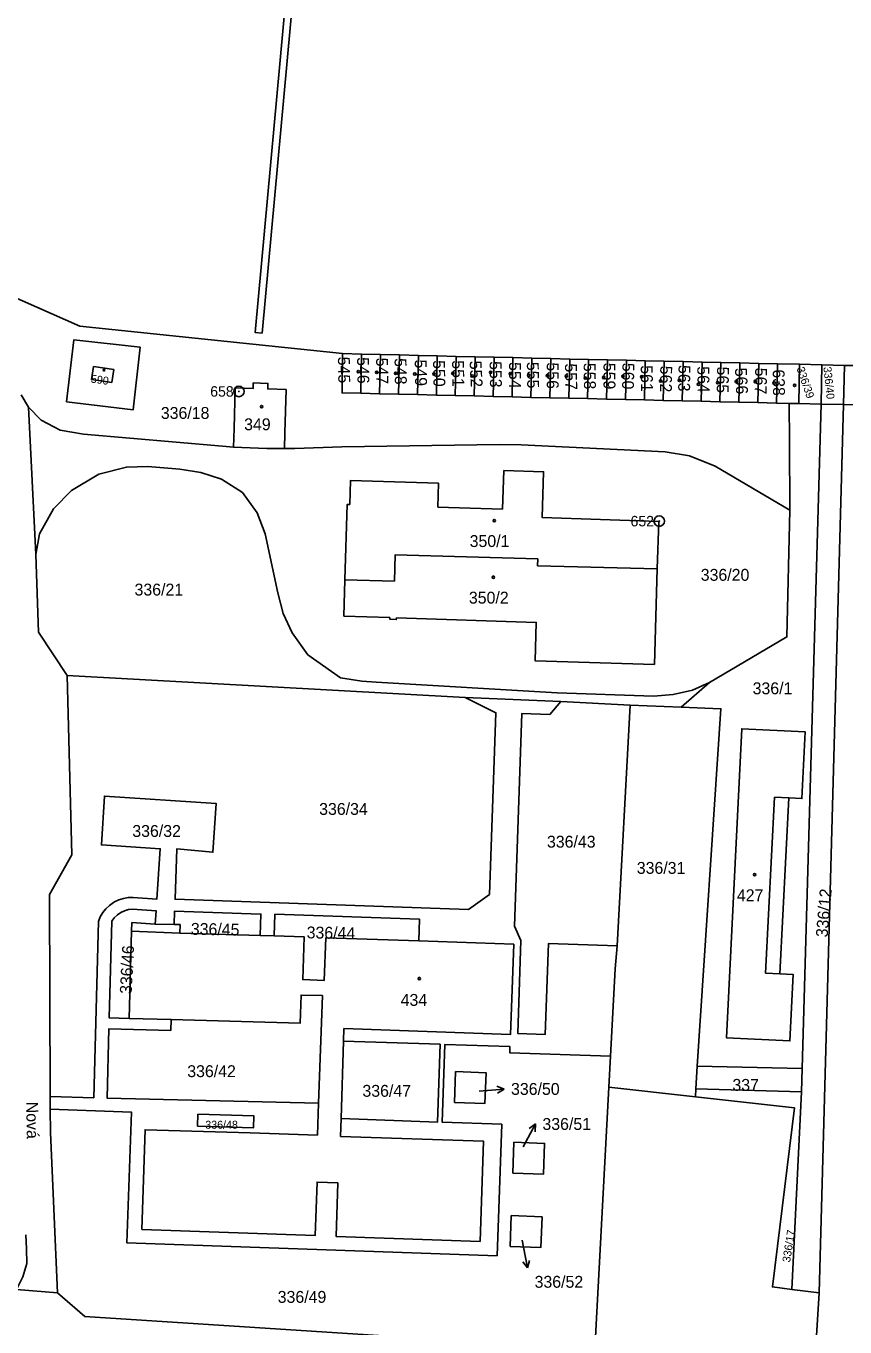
# Model space of a CAD drawing. Extents: x -758582 to -751794, y -998770 to -994350.
# Drawn here: x -755767.8 to -755650.6, y -995169.4 to -994983.3 of the extents above; entities that cross this region are included whole.
import ezdxf

# ---------------------------------------------------------------- set-up
doc = ezdxf.new("R2010")
doc.units = 0
for name, color, linetype in [('Hranice parcel', 7, 'Continuous'), ('Parcelní čísla', 7, 'Continuous'), ('Pop  PČ popisy', 7, 'Continuous'), ('Vnitřní kresba', 7, 'Continuous'), ('Věcná břemena k části', 7, 'Continuous'), ('Značky bodu BP', 7, 'Continuous'), ('Značky budov', 7, 'Continuous')]:
    doc.layers.add(name, color=color, linetype=linetype)

msp = doc.modelspace()

# ---------------------------------------------------------------- linework, layer by layer
at = {"layer": 'Hranice parcel'}
for p, q in [((-755719.77, -995030.22), (-755722.52, -995030.12)), ((-755719.91, -995035.82), (-755719.77, -995030.22)), ((-755717.06, -995030.29), (-755719.77, -995030.22)), ((-755717.2, -995035.89), (-755717.06, -995030.29)), ((-755714.36, -995030.35), (-755717.06, -995030.29)), ((-755714.5, -995035.95), (-755714.36, -995030.35)), ((-755711.65, -995030.42), (-755714.36, -995030.35)), ((-755711.79, -995036.02), (-755711.65, -995030.42)), ((-755708.95, -995030.48), (-755711.65, -995030.42)), ((-755709.08, -995036.08), (-755708.95, -995030.48)), ((-755706.24, -995030.55), (-755708.95, -995030.48)), ((-755706.37, -995036.14), (-755706.24, -995030.55)), ((-755703.54, -995030.61), (-755706.24, -995030.55)), ((-755703.67, -995036.21), (-755703.54, -995030.61)), ((-755700.83, -995030.67), (-755703.54, -995030.61)), ((-755700.96, -995036.27), (-755700.83, -995030.67)), ((-755698.13, -995030.73), (-755700.83, -995030.67)), ((-755698.26, -995036.33), (-755698.13, -995030.73)), ((-755695.42, -995030.8), (-755698.13, -995030.73)), ((-755695.56, -995036.42), (-755695.42, -995030.8)), ((-755692.72, -995030.86), (-755695.42, -995030.8)), ((-755692.85, -995036.46), (-755692.72, -995030.86)), ((-755690.01, -995030.93), (-755692.72, -995030.86)), ((-755690.14, -995036.53), (-755690.01, -995030.93)), ((-755687.31, -995030.98), (-755690.01, -995030.93)), ((-755687.44, -995036.59), (-755687.31, -995030.98)), ((-755684.6, -995031.04), (-755687.31, -995030.98)), ((-755684.73, -995036.65), (-755684.6, -995031.04)), ((-755681.9, -995031.1), (-755684.6, -995031.04)), ((-755682.03, -995036.72), (-755681.9, -995031.1)), ((-755679.19, -995031.17), (-755681.9, -995031.1)), ((-755679.33, -995036.78), (-755679.19, -995031.17)), ((-755676.49, -995031.23), (-755679.19, -995031.17)), ((-755676.63, -995036.84), (-755676.49, -995031.23)), ((-755673.79, -995031.29), (-755676.49, -995031.23)), ((-755673.93, -995036.9), (-755673.79, -995031.29)), ((-755671.08, -995031.36), (-755673.79, -995031.29)), ((-755671.22, -995036.97), (-755671.08, -995031.36)), ((-755668.38, -995031.42), (-755671.08, -995031.36)), ((-755668.51, -995037.03), (-755668.38, -995031.42)), ((-755665.67, -995031.49), (-755668.38, -995031.42)), ((-755665.8, -995037.09), (-755665.67, -995031.49)), ((-755662.97, -995031.55), (-755665.67, -995031.49)), ((-755663.1, -995037.16), (-755662.97, -995031.55)), ((-755660.3, -995031.62), (-755662.97, -995031.55)), ((-755660.42, -995037.25), (-755660.3, -995031.62)), ((-755657.11, -995031.68), (-755660.3, -995031.62)), ((-755657.21, -995037.28), (-755657.11, -995031.68)), ((-755653.92, -995031.76), (-755657.11, -995031.68)), ((-755654.02, -995037.37), (-755653.92, -995031.76)), ((-755650.68, -995031.83), (-755653.92, -995031.76)), ((-755650.83, -995037.45), (-755650.68, -995031.83)), ((-755647.46, -995031.87), (-755650.68, -995031.83)), ((-755719.91, -995035.82), (-755717.2, -995035.89)), ((-755717.2, -995035.89), (-755714.5, -995035.95)), ((-755714.5, -995035.95), (-755711.79, -995036.02)), ((-755711.79, -995036.02), (-755709.08, -995036.08)), ((-755709.08, -995036.08), (-755706.37, -995036.14)), ((-755706.37, -995036.14), (-755703.67, -995036.21)), ((-755703.67, -995036.21), (-755700.96, -995036.27)), ((-755700.96, -995036.27), (-755698.26, -995036.33)), ((-755698.26, -995036.33), (-755695.56, -995036.42)), ((-755695.56, -995036.42), (-755692.85, -995036.46)), ((-755692.85, -995036.46), (-755690.14, -995036.53)), ((-755690.14, -995036.53), (-755687.44, -995036.59)), ((-755687.44, -995036.59), (-755684.73, -995036.65)), ((-755684.73, -995036.65), (-755682.03, -995036.72)), ((-755682.03, -995036.72), (-755679.33, -995036.78)), ((-755679.33, -995036.78), (-755676.63, -995036.84)), ((-755676.63, -995036.84), (-755673.93, -995036.9)), ((-755673.93, -995036.9), (-755671.22, -995036.97)), ((-755671.22, -995036.97), (-755668.51, -995037.03)), ((-755668.51, -995037.03), (-755665.8, -995037.09)), ((-755665.8, -995037.09), (-755663.1, -995037.16)), ((-755663.1, -995037.16), (-755660.42, -995037.25)), ((-755658.63, -995037.27), (-755660.42, -995037.25)), ((-755657.21, -995037.28), (-755658.63, -995037.27)), ((-755654.02, -995037.37), (-755657.21, -995037.28)), ((-755656.74, -995132.4), (-755654.02, -995037.37)), ((-755654.33, -995164.45), (-755650.83, -995037.45)), ((-755650.83, -995037.45), (-755654.02, -995037.37)), ((-755767.45, -995037.82), (-755766.36, -995058.9)), ((-755730.81, -995043.74), (-755729.31, -995043.73)), ((-755677.5, -995060.95), (-755677.24, -995054.15)), ((-755766.36, -995058.9), (-755766.01, -995069.99)), ((-755677.88, -995074.6), (-755677.5, -995060.95)), ((-755722.17, -995062.5), (-755722.34, -995067.69)), ((-755766.01, -995069.99), (-755761.9, -995076.2)), ((-755761.9, -995076.2), (-755704.95, -995079.32)), ((-755669.99, -995077.18), (-755674.07, -995080.7)), ((-755704.95, -995079.32), (-755691.27, -995079.92)), ((-755691.27, -995079.92), (-755681.36, -995080.41)), ((-755681.36, -995080.41), (-755683.24, -995114.85)), ((-755681.36, -995080.41), (-755674.07, -995080.7)), ((-755746.59, -995111.78), (-755749.29, -995111.74)), ((-755732.29, -995113.42), (-755734.29, -995113.35)), ((-755753.04, -995125.24), (-755747.04, -995125.4)), ((-755722.7, -995139.55), (-755722.35, -995128.47)), ((-755684.15, -995130.63), (-755684.39, -995135.05)), ((-755671.98, -995135.29), (-755671.76, -995132.04)), ((-755671.76, -995132.04), (-755656.74, -995132.4)), ((-755656.74, -995132.4), (-755656.83, -995135.72)), ((-755684.39, -995135.05), (-755672.02, -995136.42)), ((-755671.98, -995135.29), (-755672.02, -995136.42)), ((-755656.83, -995135.72), (-755671.98, -995135.29)), ((-755656.83, -995135.72), (-755658.21, -995163.99)), ((-755764.32, -995136.4), (-755764.31, -995138.2)), ((-755769.15, -995164), (-755763.26, -995164.46)), ((-755658.21, -995163.99), (-755654.33, -995164.45))]:
    msp.add_line(p, q, dxfattribs=at)
for points in [[(-755722.52, -995030.12), (-755760.09, -995026.23), (-755795.4, -995010.64), (-755907.16, -995006.38)], [(-755761.99, -995037.07), (-755760.93, -995028.16), (-755751.44, -995029.24), (-755752.46, -995038.2), (-755761.99, -995037.07)], [(-755722.52, -995030.12), (-755722.58, -995035.78), (-755719.91, -995035.82)], [(-755647.46, -995031.87), (-755647.6, -995037.5), (-755650.83, -995037.45)], [(-755730.81, -995043.74), (-755730.74, -995041.48), (-755730.59, -995035.29), (-755733.2, -995035.21), (-755733.17, -995034.42), (-755735.27, -995034.35), (-755735.3, -995035.15), (-755737.85, -995035.07), (-755738.03, -995040.86), (-755738.11, -995043.53)], [(-755768.49, -995036.07), (-755767.45, -995037.82)], [(-755658.63, -995037.27), (-755658.55, -995042.73), (-755658.52, -995052.52)], [(-755767.45, -995037.82), (-755765.6, -995039.65), (-755762.92, -995041.12), (-755759.55, -995041.65), (-755739.67, -995043.38), (-755738.11, -995043.53)], [(-755729.31, -995043.73), (-755722.62, -995043.5), (-755700.06, -995043.15)], [(-755700.06, -995043.15), (-755696.96, -995043.22), (-755676.33, -995044.2), (-755672.89, -995044.76), (-755669.19, -995046.23), (-755658.52, -995052.52)], [(-755738.11, -995043.53), (-755733.35, -995043.71), (-755730.81, -995043.74)], [(-755766.36, -995058.9), (-755765.86, -995055.93), (-755763.86, -995052.34), (-755761.3, -995049.74), (-755757.38, -995047.39), (-755753.43, -995046.37), (-755750.37, -995046.29), (-755745.8, -995046.68), (-755742.78, -995047.17), (-755739.83, -995048.1), (-755736.8, -995050.02), (-755734.74, -995052.9), (-755733.56, -995055.91), (-755731.78, -995064.35), (-755730.98, -995067.3), (-755729.71, -995070.08), (-755727.47, -995073.23), (-755722.8, -995076.5), (-755719.73, -995077.01), (-755717.69, -995077.12), (-755691.78, -995078.64), (-755678.01, -995079.14), (-755675.22, -995078.9), (-755672.45, -995078.26), (-755669.99, -995077.18)], [(-755677.24, -995054.15), (-755693.93, -995053.6), (-755693.74, -995047.05), (-755699.42, -995046.88), (-755699.6, -995052.4)], [(-755699.6, -995052.4), (-755708.86, -995052.11), (-755708.78, -995048.69), (-755721.37, -995048.3), (-755721.47, -995051.72), (-755721.83, -995051.71), (-755722.17, -995062.5)], [(-755658.52, -995052.52), (-755658.94, -995070.66), (-755669.99, -995077.18)], [(-755722.17, -995062.5), (-755715.09, -995062.69), (-755714.98, -995058.94), (-755694.58, -995059.51), (-755694.61, -995060.48), (-755677.5, -995060.95)], [(-755722.34, -995067.69), (-755715.74, -995067.91), (-755715.73, -995068.13), (-755714.83, -995068.19), (-755714.8, -995067.94), (-755694.8, -995068.6), (-755694.95, -995074.07), (-755677.88, -995074.6)], [(-755764.32, -995136.4), (-755764.44, -995107.51), (-755761.25, -995101.81), (-755761.9, -995076.2)], [(-755704.95, -995079.32), (-755700.57, -995081.51), (-755701.47, -995107.49), (-755704.49, -995109.64), (-755746.47, -995108.18), (-755746.22, -995100.99), (-755741.05, -995101.45), (-755740.59, -995094.47), (-755756.56, -995093.42), (-755757.01, -995100.41), (-755748.58, -995100.96), (-755749.05, -995108.15), (-755752.44, -995107.93)], [(-755683.24, -995114.85), (-755693.06, -995114.52), (-755693.5, -995127.51), (-755697.45, -995127.38), (-755697, -995114.09), (-755697.92, -995112.02), (-755696.87, -995081.64), (-755692.87, -995081.78), (-755691.27, -995079.92)], [(-755674.07, -995080.7), (-755668.37, -995080.93), (-755671.76, -995132.04)], [(-755659.93, -995118.86), (-755658.68, -995093.7), (-755656.78, -995093.79), (-755656.31, -995084.25), (-755665.4, -995083.8), (-755667.59, -995128), (-755658.5, -995128.45), (-755658.03, -995118.96), (-755659.93, -995118.86)], [(-755752.44, -995107.93), (-755753.15, -995107.94), (-755753.84, -995108.06), (-755754.52, -995108.27), (-755755.15, -995108.57), (-755755.29, -995108.65), (-755755.86, -995109.06), (-755756.38, -995109.55), (-755756.81, -995110.1), (-755757.17, -995110.72), (-755757.43, -995111.37)], [(-755755.52, -995111.33), (-755755.19, -995110.85), (-755754.77, -995110.44), (-755754.72, -995110.39), (-755754.24, -995110.06), (-755753.71, -995109.82), (-755753.14, -995109.67), (-755752.56, -995109.62)], [(-755752.56, -995109.62), (-755749.16, -995109.84), (-755749.29, -995111.74)], [(-755746.59, -995111.78), (-755746.53, -995109.88), (-755734.18, -995110.31), (-755734.29, -995113.35)], [(-755757.43, -995111.37), (-755758.09, -995136.56), (-755764.32, -995136.4)], [(-755753.04, -995125.24), (-755755.89, -995125.16), (-755755.52, -995111.33)], [(-755749.29, -995111.74), (-755752.63, -995111.52), (-755752.71, -995112.74), (-755753.04, -995125.24)], [(-755734.29, -995113.35), (-755745.78, -995113.01), (-755745.74, -995111.81), (-755746.59, -995111.78)], [(-755732.29, -995113.42), (-755732.18, -995110.33), (-755711.49, -995111.05), (-755711.6, -995114.14)], [(-755711.6, -995114.14), (-755724.89, -995113.68), (-755725.11, -995119.78), (-755728.2, -995119.67), (-755727.99, -995113.57), (-755732.29, -995113.42)], [(-755722.35, -995128.47), (-755722.3, -995126.68), (-755698.46, -995127.51), (-755698.01, -995114.62), (-755711.6, -995114.14)], [(-755683.24, -995114.85), (-755683.49, -995118.13), (-755684.15, -995130.63)], [(-755747.04, -995125.4), (-755728.55, -995125.88), (-755728.44, -995121.89), (-755725.39, -995121.97), (-755725.95, -995137.36)], [(-755725.95, -995137.36), (-755756.19, -995136.61), (-755755.93, -995126.71), (-755747.08, -995126.95), (-755747.04, -995125.4)], [(-755722.35, -995128.47), (-755708.56, -995128.91), (-755708.92, -995140.05), (-755722.7, -995139.55)], [(-755764.31, -995138.2), (-755752.71, -995138.61), (-755753.37, -995157.3), (-755700.4, -995159.16), (-755699.74, -995140.37), (-755708.23, -995140.07), (-755707.86, -995128.94), (-755698.56, -995129.24), (-755698.59, -995130.14), (-755684.15, -995130.63)], [(-755706.33, -995132.83), (-755701.98, -995132.99), (-755702.14, -995137.38), (-755706.48, -995137.23), (-755706.33, -995132.83)], [(-755684.39, -995135.05), (-755686.4, -995172.57), (-755759.37, -995167.87), (-755763.26, -995164.46)], [(-755725.95, -995137.36), (-755726.1, -995141.91), (-755735.7, -995141.6), (-755750.76, -995141.15), (-755751.2, -995155.39), (-755726.43, -995156.28), (-755726.15, -995148.63), (-755723.16, -995148.74), (-755723.43, -995156.39), (-755702.84, -995157.12), (-755702.33, -995142.78), (-755722.78, -995142.1), (-755722.7, -995139.55)], [(-755672.02, -995136.42), (-755657.87, -995137.99), (-755661, -995163.62), (-755658.21, -995163.99)], [(-755763.26, -995164.46), (-755764.3, -995141.55), (-755764.31, -995138.2)], [(-755743.24, -995140.62), (-755743.19, -995138.92), (-755735.19, -995139.16), (-755735.24, -995140.85), (-755743.24, -995140.62)], [(-755698.14, -995147.33), (-755697.98, -995142.94), (-755693.59, -995143.09), (-755693.74, -995147.49), (-755698.14, -995147.33)], [(-755693.96, -995153.59), (-755694.12, -995157.98), (-755698.51, -995157.83), (-755698.36, -995153.43), (-755693.96, -995153.59)], [(-755769.15, -995164), (-755768.22, -995162.18), (-755767.68, -995160.26), (-755767.71, -995158.19), (-755767.82, -995156.17)], [(-755654.33, -995164.45), (-755655.48, -995182.92), (-755627.63, -995188.77), (-755587.57, -995200.16)]]:
    msp.add_lwpolyline(points, dxfattribs=at)
at = {"layer": 'Pop  PČ popisy'}
for p, q in [((-755702.94, -995135.65), (-755702.39, -995135.6)), ((-755702.39, -995135.6), (-755699.4, -995135.34)), ((-755699.4, -995135.34), (-755700.44, -995134.93)), ((-755699.4, -995135.34), (-755700.35, -995135.93)), ((-755696.32, -995142.97), (-755694.91, -995140.32)), ((-755694.91, -995140.32), (-755695.82, -995140.97)), ((-755694.91, -995140.32), (-755694.94, -995141.44)), ((-755696.65, -995143.58), (-755696.32, -995142.97)), ((-755696.82, -995156.95), (-755696.62, -995157.95)), ((-755696.62, -995157.95), (-755696.05, -995160.9)), ((-755696.05, -995160.9), (-755696.73, -995160.01)), ((-755696.05, -995160.9), (-755695.75, -995159.82))]:
    msp.add_line(p, q, dxfattribs=at)
at = {"layer": 'Vnitřní kresba'}
for p, q in [((-755758.12, -995031.98), (-755758.42, -995033.85)), ((-755755.2, -995032.43), (-755758.12, -995031.98)), ((-755758.42, -995033.85), (-755755.51, -995034.3)), ((-755755.51, -995034.3), (-755755.2, -995032.43)), ((-755660.72, -995093.59), (-755661.98, -995118.76)), ((-755660.72, -995093.59), (-755658.68, -995093.7)), ((-755752.71, -995112.74), (-755745.78, -995113.01)), ((-755661.98, -995118.76), (-755659.93, -995118.86))]:
    msp.add_line(p, q, dxfattribs=at)
at = {"layer": 'Věcná břemena k části'}
msp.add_lwpolyline([(-755734, -995027.23), (-755726.87, -994949.28), (-755722.75, -994910.57), (-755723.75, -994910.52), (-755727.87, -994949.18), (-755734.99, -995027.14)], close=True, dxfattribs=at)
at = {"layer": 'Značky bodu BP'}
for centre, radius in [((-755737.33, -995035.56), 0.75), ((-755737.33, -995035.56), 0.03), ((-755677.2, -995054.11), 0.75), ((-755677.2, -995054.11), 0.03)]:
    msp.add_circle(centre, radius, dxfattribs=at)
at = {"layer": 'Značky budov'}
for centre, radius in [((-755756.64, -995032.51), 0.117), ((-755720.26, -995032.73), 0.175), ((-755717.62, -995032.84), 0.175), ((-755714.92, -995032.96), 0.175), ((-755712.17, -995033.07), 0.175), ((-755709.41, -995033.07), 0.175), ((-755706.72, -995032.96), 0.175), ((-755703.96, -995033.35), 0.175), ((-755701.32, -995032.84), 0.175), ((-755698.51, -995033.01), 0.175), ((-755695.87, -995033.24), 0.175), ((-755693.18, -995033.29), 0.175), ((-755690.48, -995033.35), 0.175), ((-755687.78, -995033.63), 0.175), ((-755685.14, -995033.57), 0.175), ((-755682.39, -995033.41), 0.175), ((-755679.69, -995033.46), 0.175), ((-755677, -995034.08), 0.175), ((-755674.3, -995033.97), 0.175), ((-755671.6, -995034.53), 0.175), ((-755668.85, -995034.3), 0.175), ((-755666.16, -995034.14), 0.175), ((-755663.46, -995034.14), 0.175), ((-755660.76, -995034.36), 0.175), ((-755657.84, -995034.7), 0.175), ((-755734.09, -995037.73), 0.175), ((-755700.8, -995054.03), 0.175), ((-755700.92, -995062.13), 0.175), ((-755663.56, -995104.68), 0.175), ((-755711.53, -995119.52), 0.175)]:
    msp.add_circle(centre, radius, dxfattribs=at)

# ---------------------------------------------------------------- texts
at = {"layer": 'Parcelní čísla'}
for s, height, rotation, p in [('545', 1.7, 271, (-755723.17, -995030.61)), ('546', 1.7, 271, (-755720.43, -995030.67)), ('547', 1.7, 271, (-755717.71, -995030.75)), ('548', 1.7, 271, (-755715.07, -995030.81)), ('549', 1.7, 271, (-755712.18, -995031.01)), ('550', 1.7, 271, (-755709.56, -995031.1)), ('551', 1.7, 271, (-755706.84, -995031.12)), ('552', 1.7, 273, (-755704.34, -995031.21)), ('553', 1.7, 271, (-755701.47, -995031.24)), ('554', 1.7, 270, (-755698.68, -995031.36)), ('555', 1.7, 271, (-755696.14, -995031.35)), ('556', 1.7, 270, (-755693.29, -995031.41)), ('557', 1.7, 271, (-755690.69, -995031.57)), ('558', 1.7, 271, (-755688.02, -995031.49)), ('559', 1.7, 270, (-755685.17, -995031.47)), ('560', 1.7, 269, (-755682.46, -995031.46)), ('561', 1.7, 271, (-755679.85, -995031.83)), ('562', 1.7, 269, (-755677.04, -995031.88)), ('563', 1.7, 269, (-755674.43, -995031.77)), ('564', 1.7, 271, (-755671.76, -995031.97)), ('336/39', 1.14, 289, (-755657.57, -995032.27)), ('336/40', 1.14, 276, (-755653.72, -995032.08)), ('590', 1.14, 352, (-755758.56, -995034.28)), ('565', 1.7, 269, (-755668.92, -995031.99)), ('566', 1.7, 273, (-755666.38, -995032.22)), ('567', 1.7, 269, (-755663.47, -995032.16)), ('638', 1.7, 271, (-755660.97, -995032.42)), ('336/12', 1.7, 85, (-755653.12, -995113.68)), ('336/45', 1.7, 359, (-755744.22, -995113.26)), ('336/44', 1.7, 359, (-755727.65, -995113.77)), ('336/46', 1.7, 87, (-755752.68, -995121.77)), ('336/17', 1.14, 81, (-755658.48, -995160.16))]:
    msp.add_text(s, height=height, rotation=rotation, dxfattribs=at).set_placement(p)
for s, height, p in [('336/18', 1.7, (-755748.5, -995039.49)), ('349', 1.7, (-755736.58, -995041.11)), ('350/1', 1.7, (-755704.32, -995057.81)), ('336/20', 1.7, (-755671.26, -995062.64)), ('336/21', 1.7, (-755752.26, -995064.75)), ('350/2', 1.7, (-755704.43, -995065.9)), ('336/1', 1.7, (-755663.84, -995078.87)), ('336/34', 1.7, (-755725.85, -995096.12)), ('336/32', 1.7, (-755752.58, -995099.27)), ('336/43', 1.7, (-755693.26, -995100.8)), ('336/31', 1.7, (-755680.41, -995104.55)), ('427', 1.7, (-755666.09, -995108.46)), ('434', 1.7, (-755714.19, -995123.43)), ('336/42', 1.7, (-755744.72, -995133.62)), ('336/50', 1.7, (-755698.4, -995136.16)), ('337', 1.7, (-755666.73, -995135.58)), ('336/47', 1.7, (-755719.66, -995136.43)), ('336/48', 1.14, (-755742.14, -995141)), ('336/51', 1.7, (-755693.91, -995141.17)), ('336/52', 1.7, (-755695.03, -995163.74)), ('336/49', 1.7, (-755731.78, -995165.9))]:
    msp.add_text(s, height=height, dxfattribs=at).set_placement(p)
at = {"layer": 'Pop  PČ popisy'}
msp.add_text('Nová', height=1.7, rotation=271, dxfattribs=at).set_placement((-755767.76, -995137.15))
at = {"layer": 'Značky bodu BP'}
for s, p in [('658', (-755741.43, -995036.31)), ('652', (-755681.3, -995054.86))]:
    msp.add_text(s, height=1.5, dxfattribs=at).set_placement(p)

doc.saveas('drawing.dxf')
